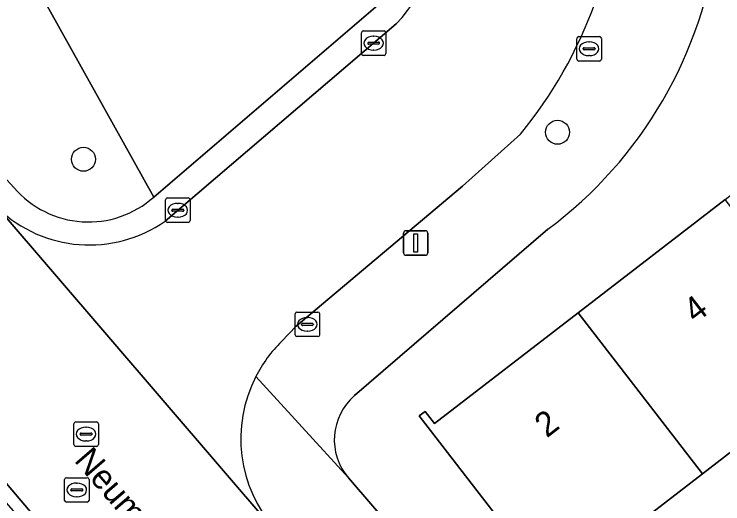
# Model space of a CAD drawing. Extents: x 159352 to 160617, y 385888 to 387323.
# Drawn here: x 160175.27 to 160204.17, y 386548.93 to 386568.92 of the extents above; entities that cross this region are included whole.
import ezdxf

# ---------------------------------------------------------------- set-up
doc = ezdxf.new("R2010")
doc.units = 0
for name, color, linetype in [('IMGEO_Boom', 7, 'Continuous'), ('IMGEO_Erf', 7, 'Continuous'), ('IMGEO_Groenvoorziening', 7, 'Continuous'), ('IMGEO_Kolk', 7, 'Continuous'), ('IMGEO_Lichtmast', 7, 'Continuous'), ('IMGEO_Openbare_ruimte_label', 7, 'Continuous'), ('IMGEO_Pand', 7, 'Continuous'), ('IMGEO_Pand_nummerreeks', 7, 'Continuous'), ('IMGEO_Rijbaan_lokaal_open', 7, 'Continuous'), ('IMGEO_Rioolput', 7, 'Continuous'), ('IMGEO_Voetpad_open', 7, 'Continuous')]:
    doc.layers.add(name, color=color, linetype=linetype)

msp = doc.modelspace()

# ---------------------------------------------------------------- linework, layer by layer
at = {"layer": 'IMGEO_Boom'}
for centre in [(160197.425, 386564.094), (160178.091, 386562.992)]:
    msp.add_circle(centre, 0.489, dxfattribs=at)
at = {"layer": 'IMGEO_Erf'}
msp.add_lwpolyline([(160197.468, 386545.628), (160197.868, 386545.11), (160197.638, 386544.933), (160191.788, 386552.516), (160192.024, 386552.698), (160192.406, 386552.203), (160198.272, 386556.729), (160204.257, 386561.345), (160210.135, 386565.88), (160209.759, 386566.368), (160209.985, 386566.542), (160213.039, 386562.583), (160215.828, 386558.968), (160215.602, 386558.794), (160215.204, 386559.31), (160209.324, 386554.774), (160203.34, 386550.157), (160201.427, 386548.682)], close=True, dxfattribs=at)
for points in [[(160197.035, 386560.14), (160189.149, 386553.347)], [(160188.895, 386549.982), (160202.143, 386534.564), (160204.218, 386536.347), (160201.978, 386539.272), (160208.11, 386543.971), (160210.043, 386545.452), (160212.283, 386542.527), (160213.137, 386541.367), (160215.399, 386538.455), (160213.45, 386536.941), (160207.392, 386532.233), (160205.129, 386535.145), (160203.125, 386533.423), (160217.204, 386517.038)]]:
    msp.add_lwpolyline(points, dxfattribs=at)
for centre, radius, start, end in [((160186.596, 386574.157), 17.477, 306.6756, 39.6441), ((160190.711, 386551.537), 2.391, 130.7945, 220.5722)]:
    msp.add_arc(centre, radius, start, end, dxfattribs=at)
at = {"layer": 'IMGEO_Groenvoorziening'}
for points in [[(160171.707, 386603.23), (160166.382, 386596.579), (160163.689, 386595.054), (160162.578, 386594.425), (160152.319, 386588.616), (160152.173, 386588.533), (160154.924, 386585.296), (160155.071, 386585.378), (160159.336, 386587.755), (160164.646, 386590.714), (160166.521, 386587.35), (160169.879, 386581.323), (160180.956, 386561.446), (160190.387, 386569.547)], [(160169.879, 386581.323), (160165.844, 386579.075), (160159.336, 386587.755), (160155.071, 386585.378), (160154.924, 386585.296), (160155.343, 386584.803), (160164.776, 386573.727), (160171.947, 386565.433), (160175.266, 386561.824)], [(160180.956, 386561.446), (160169.879, 386581.323)]]:
    msp.add_lwpolyline(points, dxfattribs=at)
msp.add_arc((160178.297, 386564.428), 3.995, 220.666, 311.7326, dxfattribs=at)
at = {"layer": 'IMGEO_Kolk'}
for p, q in [((160189.499, 386568.232), (160190.351, 386568.232)), ((160189.424, 386567.306), (160189.424, 386568.158)), ((160189.912, 386568.012), (160189.937, 386568.012)), ((160190.425, 386568.158), (160190.425, 386567.306)), ((160198.212, 386567.077), (160198.212, 386567.929)), ((160198.287, 386568.003), (160199.139, 386568.003)), ((160199.213, 386567.929), (160199.213, 386567.077)), ((160189.683, 386567.726), (160189.683, 386567.738)), ((160190.121, 386567.689), (160189.723, 386567.689)), ((160189.726, 386567.775), (160190.124, 386567.775)), ((160190.167, 386567.738), (160190.167, 386567.726)), ((160198.7, 386567.783), (160198.725, 386567.783)), ((160189.935, 386567.452), (160189.91, 386567.452)), ((160198.471, 386567.497), (160198.471, 386567.509)), ((160198.909, 386567.46), (160198.511, 386567.46)), ((160198.514, 386567.546), (160198.912, 386567.546)), ((160198.955, 386567.509), (160198.955, 386567.497)), ((160190.351, 386567.232), (160189.499, 386567.232)), ((160198.723, 386567.223), (160198.698, 386567.223)), ((160199.139, 386567.003), (160198.287, 386567.003)), ((160181.438, 386560.487), (160181.438, 386561.339)), ((160181.513, 386561.413), (160182.365, 386561.413)), ((160182.439, 386561.339), (160182.439, 386560.487)), ((160181.74, 386560.956), (160182.138, 386560.956)), ((160181.926, 386561.193), (160181.951, 386561.193)), ((160181.697, 386560.907), (160181.697, 386560.919)), ((160182.135, 386560.87), (160181.737, 386560.87)), ((160182.181, 386560.919), (160182.181, 386560.907)), ((160182.365, 386560.413), (160181.513, 386560.413)), ((160181.949, 386560.633), (160181.924, 386560.633)), ((160186.723, 386555.827), (160186.723, 386556.679)), ((160186.798, 386556.753), (160187.65, 386556.753)), ((160187.724, 386556.679), (160187.724, 386555.827)), ((160187.211, 386556.533), (160187.236, 386556.533)), ((160186.982, 386556.247), (160186.982, 386556.259)), ((160187.42, 386556.21), (160187.022, 386556.21)), ((160187.025, 386556.296), (160187.423, 386556.296)), ((160187.466, 386556.259), (160187.466, 386556.247)), ((160187.65, 386555.753), (160186.798, 386555.753)), ((160187.234, 386555.973), (160187.209, 386555.973))]:
    msp.add_line(p, q, dxfattribs=at)
for points in [[(160189.499, 386568.232), (160190.351, 386568.232)], [(160189.424, 386567.306), (160189.424, 386568.158)], [(160190.425, 386568.158), (160190.425, 386567.306)], [(160198.212, 386567.077), (160198.212, 386567.929)], [(160198.287, 386568.003), (160199.139, 386568.003)], [(160199.213, 386567.929), (160199.213, 386567.077)], [(160190.351, 386567.232), (160189.499, 386567.232)], [(160199.139, 386567.003), (160198.287, 386567.003)], [(160181.438, 386560.487), (160181.438, 386561.339)], [(160181.513, 386561.413), (160182.365, 386561.413)], [(160182.439, 386561.339), (160182.439, 386560.487)], [(160182.365, 386560.413), (160181.513, 386560.413)], [(160186.723, 386555.827), (160186.723, 386556.679)], [(160186.798, 386556.753), (160187.65, 386556.753)], [(160187.724, 386556.679), (160187.724, 386555.827)], [(160187.65, 386555.753), (160186.798, 386555.753)]]:
    msp.add_lwpolyline(points, dxfattribs=at)
for centre, radius, start, end in [((160189.501, 386568.156), 0.0765, 91.552, 178.448), ((160189.501, 386568.156), 0.0765, 91.552, 178.448), ((160190.349, 386568.156), 0.0765, 1.552, 88.448), ((160190.349, 386568.156), 0.0765, 1.552, 88.448), ((160198.289, 386567.927), 0.0765, 91.552, 178.448), ((160198.289, 386567.927), 0.0765, 91.552, 178.448), ((160199.137, 386567.927), 0.0765, 1.552, 88.448), ((160199.137, 386567.927), 0.0765, 1.552, 88.448), ((160189.723, 386567.735), 0.0403, 85.8775, 175.7526), ((160189.72, 386567.725), 0.0366, 178.938, 274.7102), ((160190.124, 386567.732), 0.043, 264.8664, 352.4533), ((160190.128, 386567.737), 0.0386, 1.7309, 96.639), ((160198.511, 386567.506), 0.0403, 85.8775, 175.7526), ((160198.508, 386567.496), 0.0366, 178.938, 274.7102), ((160198.912, 386567.503), 0.043, 264.8664, 352.4533), ((160198.916, 386567.508), 0.0386, 1.7309, 96.639), ((160189.501, 386567.308), 0.0765, 181.552, 268.448), ((160189.501, 386567.308), 0.0765, 181.552, 268.448), ((160190.349, 386567.308), 0.0765, 271.552, 358.448), ((160190.349, 386567.308), 0.0765, 271.552, 358.448), ((160198.289, 386567.079), 0.0765, 181.552, 268.448), ((160198.289, 386567.079), 0.0765, 181.552, 268.448), ((160199.137, 386567.079), 0.0765, 271.552, 358.448), ((160199.137, 386567.079), 0.0765, 271.552, 358.448), ((160181.515, 386561.337), 0.0765, 91.552, 178.448), ((160181.515, 386561.337), 0.0765, 91.552, 178.448), ((160182.363, 386561.337), 0.0765, 1.552, 88.448), ((160182.363, 386561.337), 0.0765, 1.552, 88.448), ((160181.737, 386560.916), 0.0403, 85.8775, 175.7526), ((160182.142, 386560.918), 0.0386, 1.7309, 96.639), ((160181.734, 386560.906), 0.0366, 178.938, 274.7102), ((160182.138, 386560.913), 0.043, 264.8664, 352.4533), ((160181.515, 386560.489), 0.0765, 181.552, 268.448), ((160181.515, 386560.489), 0.0765, 181.552, 268.448), ((160182.363, 386560.489), 0.0765, 271.552, 358.448), ((160182.363, 386560.489), 0.0765, 271.552, 358.448), ((160186.8, 386556.677), 0.0765, 91.552, 178.448), ((160186.8, 386556.677), 0.0765, 91.552, 178.448), ((160187.648, 386556.677), 0.0765, 1.552, 88.448), ((160187.648, 386556.677), 0.0765, 1.552, 88.448), ((160187.022, 386556.256), 0.0403, 85.8775, 175.7526), ((160187.019, 386556.246), 0.0366, 178.938, 274.7102), ((160187.423, 386556.253), 0.043, 264.8664, 352.4533), ((160187.427, 386556.258), 0.0386, 1.7309, 96.639), ((160186.8, 386555.829), 0.0765, 181.552, 268.448), ((160186.8, 386555.829), 0.0765, 181.552, 268.448), ((160187.648, 386555.829), 0.0765, 271.552, 358.448), ((160187.648, 386555.829), 0.0765, 271.552, 358.448)]:
    msp.add_arc(centre, radius, start, end, dxfattribs=at)
for centre, major_axis, ratio, start_param, end_param in [((160189.911, 386567.732), (-0.387, 0.002), 0.722429, 4.712389, 7.853982), ((160189.936, 386567.732), (-0.39, 0.002), 0.717154, 1.570796, 4.712389), ((160198.699, 386567.503), (-0.387, 0.002), 0.722429, 4.712389, 7.853982), ((160198.724, 386567.503), (-0.39, 0.002), 0.717154, 1.570796, 4.712389), ((160181.925, 386560.913), (-0.387, 0.002), 0.722429, 4.712389, 7.853982), ((160181.95, 386560.913), (-0.39, 0.002), 0.717154, 1.570796, 4.712389), ((160187.21, 386556.253), (-0.387, 0.002), 0.722429, 4.712389, 7.853982), ((160187.235, 386556.253), (-0.39, 0.002), 0.717154, 1.570796, 4.712389)]:
    msp.add_ellipse(centre, major_axis=major_axis, ratio=ratio, start_param=start_param, end_param=end_param, dxfattribs=at)
at = {"layer": 'IMGEO_Lichtmast'}
for p, q in [((160191.143, 386559.173), (160191.143, 386559.973)), ((160191.143, 386559.973), (160191.143, 386559.173)), ((160191.243, 386560.073), (160192.033, 386560.073)), ((160192.033, 386560.073), (160191.243, 386560.073)), ((160192.133, 386559.973), (160192.133, 386559.173)), ((160192.133, 386559.173), (160192.133, 386559.973)), ((160192.033, 386559.073), (160191.243, 386559.073)), ((160191.243, 386559.073), (160192.033, 386559.073))]:
    msp.add_line(p, q, dxfattribs=at)
msp.add_lwpolyline([(160191.563, 386559.948), (160191.713, 386559.948), (160191.713, 386559.198), (160191.563, 386559.198), (160191.563, 386559.948)], dxfattribs=at)
for centre, start, end in [((160191.243, 386559.973), 90, 180), ((160191.243, 386559.973), 90, 180), ((160192.033, 386559.973), 0, 90), ((160192.033, 386559.973), 360, 90), ((160191.243, 386559.173), 180, 270), ((160191.243, 386559.173), 180, 270), ((160192.033, 386559.173), 270, 0), ((160192.033, 386559.173), 270, 0)]:
    msp.add_arc(centre, 0.1, start, end, dxfattribs=at)
at = {"layer": 'IMGEO_Pand'}
for points in [[(160204.257, 386561.345), (160198.272, 386556.729), (160203.34, 386550.157), (160209.324, 386554.774)], [(160198.272, 386556.729), (160192.406, 386552.203), (160192.024, 386552.698), (160191.788, 386552.516), (160197.638, 386544.933), (160197.868, 386545.11), (160197.468, 386545.628), (160201.427, 386548.682), (160203.34, 386550.157)]]:
    msp.add_lwpolyline(points, close=True, dxfattribs=at)
at = {"layer": 'IMGEO_Rijbaan_lokaal_open'}
for points in [[(160144.471, 386585.091), (160144.986, 386584.533), (160154.663, 386573.416), (160161.791, 386565.006), (160169.743, 386555.823), (160174.321, 386550.474), (160176.681, 386547.715), (160178.165, 386545.981), (160178.429, 386545.682), (160180.731, 386543.081), (160200.034, 386520.57), (160200.139, 386520.66), (160205.346, 386525.105), (160202.475, 386528.527), (160199.828, 386531.758), (160198.659, 386533.137), (160197.022, 386535.028), (160186.158, 386547.581), (160185.901, 386547.899), (160185.858, 386547.885), (160174.603, 386560.997), (160173.771, 386561.969), (160173.756, 386561.984), (160172.019, 386563.821)], [(160190.85, 386568.519), (160181.418, 386560.466)], [(160186.171, 386555.554), (160186.766, 386556.176), (160193.551, 386561.889), (160195.915, 386564.023)], [(160174.603, 386560.997), (160185.858, 386547.885), (160185.901, 386547.899)]]:
    msp.add_lwpolyline(points, dxfattribs=at)
for centre, radius, start, end in [((160184.729, 386574.154), 8.32, 317.3688, 33.1319), ((160181.703, 386575.626), 18.347, 320.7715, 339.9871), ((160178.333, 386564.873), 5.379, 226.0949, 304.9945), ((160190.058, 386551.596), 5.547, 134.4815, 152.9138), ((160190.076, 386551.584), 5.569, 152.8884, 221.4364)]:
    msp.add_arc(centre, radius, start, end, dxfattribs=at)
at = {"layer": 'IMGEO_Rioolput'}
for p, q in [((160177.699, 386551.347), (160177.699, 386552.199)), ((160177.774, 386552.273), (160178.626, 386552.273)), ((160178.187, 386552.053), (160178.212, 386552.053)), ((160178.7, 386552.199), (160178.7, 386551.347)), ((160177.958, 386551.767), (160177.958, 386551.779)), ((160178.396, 386551.73), (160177.998, 386551.73)), ((160178.001, 386551.816), (160178.399, 386551.816)), ((160178.442, 386551.779), (160178.442, 386551.767)), ((160178.21, 386551.493), (160178.185, 386551.493)), ((160178.626, 386551.273), (160177.774, 386551.273)), ((160177.395, 386549.994), (160178.247, 386549.994)), ((160177.32, 386549.068), (160177.32, 386549.92)), ((160177.808, 386549.774), (160177.833, 386549.774)), ((160178.321, 386549.92), (160178.321, 386549.068)), ((160177.579, 386549.488), (160177.579, 386549.5)), ((160178.017, 386549.451), (160177.619, 386549.451)), ((160177.622, 386549.537), (160178.02, 386549.537)), ((160178.063, 386549.5), (160178.063, 386549.488)), ((160177.831, 386549.214), (160177.806, 386549.214)), ((160178.247, 386548.994), (160177.395, 386548.994))]:
    msp.add_line(p, q, dxfattribs=at)
for points in [[(160177.699, 386551.347), (160177.699, 386552.199)], [(160177.774, 386552.273), (160178.626, 386552.273)], [(160178.7, 386552.199), (160178.7, 386551.347)], [(160178.626, 386551.273), (160177.774, 386551.273)], [(160177.395, 386549.994), (160178.247, 386549.994)], [(160177.32, 386549.068), (160177.32, 386549.92)], [(160178.321, 386549.92), (160178.321, 386549.068)], [(160178.247, 386548.994), (160177.395, 386548.994)]]:
    msp.add_lwpolyline(points, dxfattribs=at)
for centre, radius, start, end in [((160177.776, 386552.197), 0.0765, 91.552, 178.448), ((160177.776, 386552.197), 0.0765, 91.552, 178.448), ((160178.624, 386552.197), 0.0765, 1.552, 88.448), ((160178.624, 386552.197), 0.0765, 1.552, 88.448), ((160177.998, 386551.776), 0.0403, 85.8775, 175.7526), ((160177.995, 386551.766), 0.0366, 178.938, 274.7102), ((160178.399, 386551.773), 0.043, 264.8664, 352.4533), ((160178.403, 386551.778), 0.0386, 1.7309, 96.639), ((160177.776, 386551.349), 0.0765, 181.552, 268.448), ((160177.776, 386551.349), 0.0765, 181.552, 268.448), ((160178.624, 386551.349), 0.0765, 271.552, 358.448), ((160178.624, 386551.349), 0.0765, 271.552, 358.448), ((160177.397, 386549.918), 0.0765, 91.552, 178.448), ((160177.397, 386549.918), 0.0765, 91.552, 178.448), ((160178.245, 386549.918), 0.0765, 1.552, 88.448), ((160178.245, 386549.918), 0.0765, 1.552, 88.448), ((160177.619, 386549.497), 0.0403, 85.8775, 175.7526), ((160177.616, 386549.487), 0.0366, 178.938, 274.7102), ((160178.02, 386549.494), 0.043, 264.8664, 352.4533), ((160178.024, 386549.499), 0.0386, 1.7309, 96.639), ((160177.397, 386549.07), 0.0765, 181.552, 268.448), ((160177.397, 386549.07), 0.0765, 181.552, 268.448), ((160178.245, 386549.07), 0.0765, 271.552, 358.448), ((160178.245, 386549.07), 0.0765, 271.552, 358.448)]:
    msp.add_arc(centre, radius, start, end, dxfattribs=at)
for centre, major_axis, ratio, start_param, end_param in [((160178.186, 386551.773), (-0.387, 0.002), 0.722429, 4.712389, 7.853982), ((160178.211, 386551.773), (-0.39, 0.002), 0.717154, 1.570796, 4.712389), ((160177.807, 386549.494), (-0.387, 0.002), 0.722429, 4.712389, 7.853982), ((160177.832, 386549.494), (-0.39, 0.002), 0.717154, 1.570796, 4.712389)]:
    msp.add_ellipse(centre, major_axis=major_axis, ratio=ratio, start_param=start_param, end_param=end_param, dxfattribs=at)
at = {"layer": 'IMGEO_Voetpad_open'}
for points in [[(160175.266, 386561.824), (160171.947, 386565.433), (160164.776, 386573.727), (160155.343, 386584.803)], [(160190.387, 386569.547), (160180.956, 386561.446)], [(160181.418, 386560.466), (160190.85, 386568.519)], [(160195.915, 386564.023), (160193.551, 386561.889), (160186.766, 386556.176), (160186.171, 386555.554)], [(160189.149, 386553.347), (160197.035, 386560.14)], [(160185.119, 386554.122), (160188.895, 386549.982)], [(160217.204, 386517.038), (160203.125, 386533.423), (160202.143, 386534.564), (160188.895, 386549.982), (160185.119, 386554.122)]]:
    msp.add_lwpolyline(points, dxfattribs=at)
msp.add_lwpolyline([(160174.321, 386550.474), (160173.921, 386550.126), (160176.306, 386547.388), (160176.681, 386547.715)], close=True, dxfattribs=at)
for centre, radius, start, end in [((160186.596, 386574.157), 17.477, 306.6756, 39.6441), ((160184.729, 386574.154), 8.32, 317.3688, 33.1319), ((160181.703, 386575.626), 18.347, 320.7715, 339.9871), ((160178.297, 386564.428), 3.995, 220.666, 311.7326), ((160178.333, 386564.873), 5.379, 226.0949, 304.9945), ((160190.058, 386551.596), 5.547, 134.4815, 152.9138), ((160190.076, 386551.584), 5.569, 152.8884, 221.4364), ((160190.711, 386551.537), 2.391, 130.7945, 220.5722)]:
    msp.add_arc(centre, radius, start, end, dxfattribs=at)

# ---------------------------------------------------------------- texts
at = {"layer": 'IMGEO_Openbare_ruimte_label'}
msp.add_text('Neumannlaan', height=1, rotation=310.7442, dxfattribs=at).set_placement((160177.681, 386550.686))
at = {"layer": 'IMGEO_Pand_nummerreeks'}
for s, p in [('4', (160203.051, 386556.273)), ('2', (160196.986, 386551.594))]:
    msp.add_text(s, height=1, rotation=37.6483, dxfattribs=at).set_placement(p)

doc.saveas('drawing.dxf')
